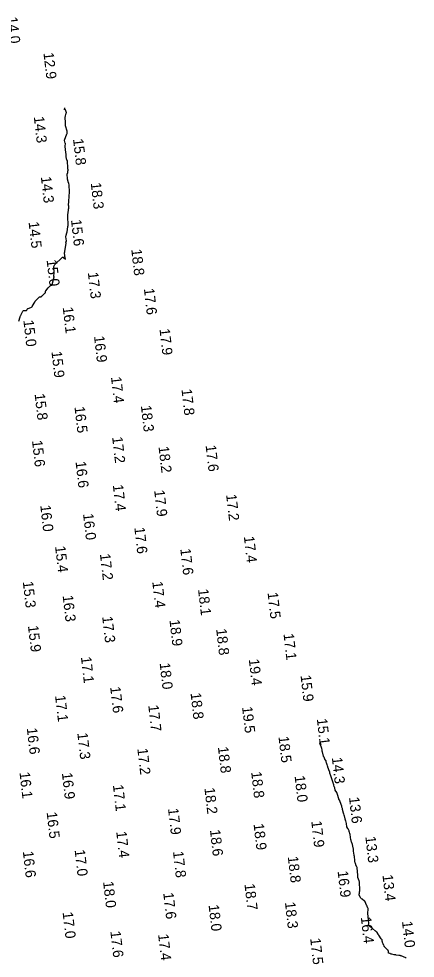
# Model space of a CAD drawing. Extents: x 1023796 to 1112670, y 656573 to 837340.
# Drawn here: x 1110103.2 to 1110294.8, y 680493.4 to 680947.7 of the extents above; entities that cross this region are included whole.
import ezdxf

# ---------------------------------------------------------------- set-up
doc = ezdxf.new("R2010")
doc.units = 0
doc.layers.add('V-CHAN-CONT-15FT', color=7, linetype='Continuous')
doc.layers.add('V-TOPO-SOUN', color=7, linetype='Continuous')

msp = doc.modelspace()

# ---------------------------------------------------------------- linework, layer by layer
at = {"layer": 'V-CHAN-CONT-15FT'}
for points in [[(1110103.16, 680801.53), (1110103.83, 680803.51), (1110103.86, 680803.58), (1110103.89, 680803.65), (1110103.92, 680803.72), (1110103.95, 680803.79), (1110104.09, 680804.06), (1110104.12, 680804.12), (1110104.15, 680804.19), (1110104.19, 680804.26), (1110104.22, 680804.32), (1110105.17, 680806.27), (1110105.27, 680806.43), (1110105.4, 680806.54), (1110105.56, 680806.6), (1110105.75, 680806.62), (1110106.69, 680806.61), (1110106.81, 680806.62), (1110106.91, 680806.66), (1110107, 680806.73), (1110107.07, 680806.82), (1110107.33, 680807.26), (1110107.41, 680807.36), (1110107.49, 680807.45), (1110107.59, 680807.52), (1110107.7, 680807.58), (1110109.09, 680808.13), (1110109.34, 680808.25), (1110109.57, 680808.41), (1110109.76, 680808.61), (1110109.92, 680808.85), (1110110.98, 680810.7), (1110111, 680810.74), (1110111.02, 680810.78), (1110111.03, 680810.81), (1110111.04, 680810.85), (1110111.06, 680811.02), (1110111.07, 680811.06), (1110111.09, 680811.09), (1110111.11, 680811.13), (1110111.13, 680811.16), (1110112.4, 680812.42), (1110112.49, 680812.5), (1110112.58, 680812.59), (1110112.67, 680812.68), (1110112.76, 680812.77), (1110113.18, 680813.18), (1110113.24, 680813.23), (1110113.31, 680813.26), (1110113.38, 680813.29), (1110113.46, 680813.29), (1110113.87, 680813.3), (1110113.91, 680813.3), (1110113.95, 680813.31), (1110113.99, 680813.32), (1110114.03, 680813.34), (1110114.18, 680813.43), (1110114.21, 680813.45), (1110114.25, 680813.48), (1110114.28, 680813.51), (1110114.31, 680813.54), (1110114.46, 680813.73), (1110114.5, 680813.77), (1110114.53, 680813.81), (1110114.57, 680813.84), (1110114.61, 680813.88), (1110116.02, 680815.14), (1110116.08, 680815.21), (1110116.13, 680815.28), (1110116.16, 680815.37), (1110116.17, 680815.46), (1110116.18, 680815.86), (1110116.19, 680815.95), (1110116.22, 680816.04), (1110116.26, 680816.13), (1110116.31, 680816.21), (1110117.44, 680817.57), (1110117.54, 680817.69), (1110117.65, 680817.81), (1110117.77, 680817.93), (1110117.88, 680818.04), (1110118.45, 680818.58), (1110118.53, 680818.64), (1110118.61, 680818.69), (1110118.69, 680818.73), (1110118.78, 680818.77), (1110119.16, 680818.87), (1110119.25, 680818.91), (1110119.31, 680818.96), (1110119.36, 680819.03), (1110119.39, 680819.12), (1110120.23, 680822.91), (1110120.24, 680822.96), (1110120.24, 680823.02), (1110120.23, 680823.07), (1110120.21, 680823.12), (1110120.13, 680823.33), (1110120.11, 680823.38), (1110120.1, 680823.43), (1110120.1, 680823.49), (1110120.11, 680823.54), (1110120.28, 680824.53), (1110120.31, 680824.71), (1110120.32, 680824.89), (1110120.33, 680825.08), (1110120.32, 680825.26), (1110120.15, 680827.45), (1110120.16, 680827.86), (1110120.25, 680828.24), (1110120.43, 680828.59), (1110120.69, 680828.9), (1110124.1, 680832.25), (1110124.26, 680832.37), (1110124.42, 680832.41), (1110124.59, 680832.38), (1110124.76, 680832.27), (1110125.77, 680831.38), (1110125.77, 680831.38), (1110125.78, 680831.38), (1110125.78, 680831.38), (1110125.79, 680831.38), (1110125.8, 680831.4), (1110125.81, 680831.41), (1110125.81, 680831.41), (1110125.82, 680831.42), (1110125.82, 680831.42), (1110125.85, 680831.47), (1110125.85, 680831.48), (1110125.85, 680831.49), (1110125.85, 680831.5), (1110125.85, 680831.51), (1110125.58, 680832.43), (1110125.54, 680832.59), (1110125.5, 680832.75), (1110125.47, 680832.91), (1110125.44, 680833.07), (1110125.25, 680834.45), (1110125.24, 680834.51), (1110125.25, 680834.57), (1110125.27, 680834.63), (1110125.29, 680834.68), (1110125.42, 680834.9), (1110125.44, 680834.96), (1110125.47, 680835.01), (1110125.48, 680835.07), (1110125.5, 680835.13), (1110126.18, 680839.11), (1110126.19, 680839.18), (1110126.18, 680839.24), (1110126.16, 680839.3), (1110126.13, 680839.35), (1110125.99, 680839.58), (1110125.97, 680839.63), (1110125.96, 680839.69), (1110125.97, 680839.74), (1110126, 680839.79), (1110126.24, 680840.08), (1110126.25, 680840.1), (1110126.26, 680840.12), (1110126.26, 680840.14), (1110126.26, 680840.17), (1110126.24, 680840.27), (1110126.24, 680840.29), (1110126.23, 680840.31), (1110126.23, 680840.34), (1110126.23, 680840.36), (1110125.94, 680842.3), (1110125.93, 680842.37), (1110125.93, 680842.44), (1110125.94, 680842.5), (1110125.96, 680842.56), (1110126.05, 680842.82), (1110126.07, 680842.88), (1110126.1, 680842.95), (1110126.12, 680843.01), (1110126.14, 680843.08), (1110126.47, 680844.14), (1110126.48, 680844.19), (1110126.49, 680844.23), (1110126.5, 680844.28), (1110126.5, 680844.33), (1110126.52, 680844.52), (1110126.52, 680844.57), (1110126.53, 680844.62), (1110126.53, 680844.66), (1110126.54, 680844.71), (1110126.95, 680847.13), (1110126.98, 680847.25), (1110126.99, 680847.38), (1110127.01, 680847.51), (1110127.03, 680847.63), (1110127.13, 680848.37), (1110127.13, 680848.38), (1110127.13, 680848.4), (1110127.13, 680848.41), (1110127.13, 680848.42), (1110127.13, 680848.47), (1110127.14, 680848.48), (1110127.14, 680848.49), (1110127.14, 680848.51), (1110127.13, 680848.52), (1110126.9, 680851.42), (1110126.89, 680851.57), (1110126.89, 680851.71), (1110126.89, 680851.85), (1110126.89, 680852), (1110126.91, 680852.85), (1110126.91, 680852.87), (1110126.91, 680852.88), (1110126.91, 680852.92), (1110126.91, 680852.93), (1110126.91, 680852.93), (1110126.91, 680852.94), (1110126.91, 680852.95), (1110127.25, 680855.14), (1110127.28, 680855.34), (1110127.3, 680855.55), (1110127.31, 680855.76), (1110127.32, 680855.97), (1110127.34, 680857.17), (1110127.34, 680857.19), (1110127.34, 680857.22), (1110127.33, 680857.24), (1110127.32, 680857.27), (1110127.28, 680857.36), (1110127.27, 680857.38), (1110127.26, 680857.4), (1110127.26, 680857.43), (1110127.26, 680857.45), (1110127.27, 680857.61), (1110127.27, 680857.65), (1110127.27, 680857.68), (1110127.28, 680857.72), (1110127.28, 680857.75), (1110127.42, 680859.13), (1110127.42, 680859.16), (1110127.42, 680859.2), (1110127.42, 680859.23), (1110127.42, 680859.26), (1110127.4, 680859.4), (1110127.4, 680859.43), (1110127.4, 680859.47), (1110127.4, 680859.5), (1110127.4, 680859.53), (1110127.8, 680864.02), (1110127.8, 680864.06), (1110127.8, 680864.07), (1110127.8, 680864.08), (1110127.49, 680867.16), (1110127.49, 680867.18), (1110127.49, 680867.21), (1110127.49, 680867.23), (1110127.49, 680867.26), (1110127.49, 680867.35), (1110127.49, 680867.38), (1110127.49, 680867.4), (1110127.49, 680867.43), (1110127.48, 680867.45), (1110127.39, 680868), (1110127.38, 680868.1), (1110127.36, 680868.2), (1110127.33, 680868.3), (1110127.31, 680868.4), (1110126.83, 680870.07), (1110126.82, 680870.1), (1110126.81, 680870.14), (1110126.8, 680870.17), (1110126.8, 680870.21), (1110126.77, 680870.35), (1110126.76, 680870.38), (1110126.75, 680870.42), (1110126.75, 680870.45), (1110126.75, 680870.49), (1110126.65, 680872.44), (1110126.65, 680872.55), (1110126.66, 680872.65), (1110126.67, 680872.76), (1110126.7, 680872.87), (1110126.84, 680873.29), (1110126.87, 680873.39), (1110126.89, 680873.5), (1110126.91, 680873.61), (1110126.93, 680873.71), (1110126.99, 680874.17), (1110127, 680874.29), (1110127.01, 680874.4), (1110127.01, 680874.51), (1110127, 680874.63), (1110126.97, 680875.2), (1110126.96, 680875.33), (1110126.96, 680875.46), (1110126.95, 680875.6), (1110126.94, 680875.73), (1110126.76, 680878.69), (1110126.75, 680878.75), (1110126.74, 680878.81), (1110126.72, 680878.87), (1110126.69, 680878.93), (1110126.57, 680879.16), (1110126.54, 680879.22), (1110126.52, 680879.28), (1110126.49, 680879.34), (1110126.47, 680879.4), (1110126.37, 680879.7), (1110126.35, 680879.77), (1110126.33, 680879.84), (1110126.31, 680879.91), (1110126.3, 680879.99), (1110126.17, 680881.05), (1110126.14, 680881.26), (1110126.12, 680881.46), (1110126.1, 680881.66), (1110126.07, 680881.86), (1110125.91, 680883.28), (1110125.87, 680883.56), (1110125.84, 680883.85), (1110125.82, 680884.14), (1110125.79, 680884.43), (1110125.67, 680885.87), (1110125.66, 680886.01), (1110125.66, 680886.16), (1110125.66, 680886.3), (1110125.68, 680886.44), (1110125.74, 680887.01), (1110125.75, 680887.16), (1110125.74, 680887.3), (1110125.72, 680887.44), (1110125.69, 680887.57), (1110125.33, 680888.78), (1110125.32, 680888.81), (1110125.32, 680888.83), (1110125.31, 680888.85), (1110125.31, 680888.88), (1110125.3, 680888.98), (1110125.29, 680889), (1110125.3, 680889.02), (1110125.3, 680889.05), (1110125.31, 680889.07), (1110126.51, 680892.12), (1110126.55, 680892.22), (1110126.57, 680892.32), (1110126.59, 680892.43), (1110126.59, 680892.54), (1110126.6, 680893.15), (1110126.59, 680893.17), (1110126.59, 680893.18), (1110126.59, 680893.2), (1110126.58, 680893.22), (1110126.56, 680893.28), (1110126.55, 680893.3), (1110126.55, 680893.31), (1110126.54, 680893.33), (1110126.54, 680893.35), (1110125.86, 680896), (1110125.83, 680896.13), (1110125.82, 680896.26), (1110125.81, 680896.4), (1110125.81, 680896.54), (1110125.84, 680897.08), (1110125.85, 680897.22), (1110125.85, 680897.36), (1110125.84, 680897.5), (1110125.83, 680897.63), (1110125.67, 680899.72), (1110125.66, 680900), (1110125.68, 680900.27), (1110125.72, 680900.54), (1110125.79, 680900.81), (1110126.18, 680902.07), (1110126.21, 680902.24), (1110126.22, 680902.41), (1110126.19, 680902.58), (1110126.14, 680902.75), (1110125.75, 680903.65), (1110125.72, 680903.7), (1110125.69, 680903.73), (1110125.64, 680903.75), (1110125.59, 680903.75), (1110125.34, 680903.74), (1110125.29, 680903.74), (1110125.27, 680903.76), (1110125.26, 680903.79), (1110125.27, 680903.83), (1110125.36, 680904.08), (1110125.36, 680904.1), (1110125.37, 680904.12), (1110125.38, 680904.13), (1110125.39, 680904.15), (1110125.44, 680904.22), (1110125.45, 680904.24), (1110125.46, 680904.26), (1110125.46, 680904.27), (1110125.45, 680904.29), (1110125.42, 680904.36), (1110125.41, 680904.38), (1110125.41, 680904.39), (1110125.4, 680904.41), (1110125.39, 680904.43), (1110125.32, 680904.58)], [(1110290.49, 680493.42), (1110290.47, 680493.44), (1110290.36, 680493.52), (1110290.33, 680493.54), (1110290.31, 680493.56), (1110290.28, 680493.57), (1110290.25, 680493.59), (1110288.01, 680494.5), (1110287.74, 680494.6), (1110287.46, 680494.68), (1110287.18, 680494.75), (1110286.89, 680494.8), (1110285.64, 680494.96), (1110285.4, 680494.99), (1110285.17, 680495.03), (1110284.93, 680495.06), (1110284.7, 680495.1), (1110283.46, 680495.31), (1110283.37, 680495.33), (1110283.29, 680495.35), (1110283.21, 680495.38), (1110283.12, 680495.41), (1110282.8, 680495.56), (1110282.72, 680495.59), (1110282.64, 680495.63), (1110282.56, 680495.65), (1110282.47, 680495.68), (1110282.05, 680495.8), (1110281.96, 680495.83), (1110281.9, 680495.89), (1110281.86, 680495.96), (1110281.84, 680496.06), (1110281.82, 680496.81), (1110281.82, 680496.86), (1110281.81, 680496.91), (1110281.8, 680496.96), (1110281.79, 680497.01), (1110281.73, 680497.2), (1110281.72, 680497.24), (1110281.69, 680497.29), (1110281.67, 680497.33), (1110281.63, 680497.36), (1110280.14, 680498.77), (1110280.04, 680498.88), (1110279.95, 680499), (1110279.87, 680499.12), (1110279.8, 680499.26), (1110279.55, 680499.81), (1110279.49, 680499.95), (1110279.43, 680500.09), (1110279.37, 680500.23), (1110279.31, 680500.37), (1110279.01, 680501.07), (1110278.96, 680501.21), (1110278.92, 680501.34), (1110278.88, 680501.48), (1110278.86, 680501.62), (1110278.76, 680502.36), (1110278.74, 680502.41), (1110278.72, 680502.46), (1110278.69, 680502.5), (1110278.65, 680502.54), (1110278.48, 680502.66), (1110278.44, 680502.7), (1110278.4, 680502.74), (1110278.36, 680502.78), (1110278.33, 680502.82), (1110277.17, 680504.52), (1110277.09, 680504.65), (1110277, 680504.78), (1110276.93, 680504.92), (1110276.85, 680505.05), (1110276.44, 680505.86), (1110276.43, 680505.87), (1110276.42, 680505.88), (1110276.41, 680505.89), (1110276.4, 680505.9), (1110276.35, 680505.92), (1110276.34, 680505.93), (1110276.33, 680505.94), (1110276.32, 680505.95), (1110276.31, 680505.96), (1110275.94, 680506.3), (1110275.87, 680506.36), (1110275.81, 680506.42), (1110275.74, 680506.47), (1110275.67, 680506.53), (1110274.2, 680507.78), (1110274.01, 680507.93), (1110273.82, 680508.08), (1110273.63, 680508.22), (1110273.43, 680508.35), (1110272.35, 680509.05), (1110272.29, 680509.1), (1110272.25, 680509.16), (1110272.23, 680509.23), (1110272.23, 680509.31), (1110272.29, 680509.75), (1110272.3, 680509.78), (1110272.31, 680509.82), (1110272.32, 680509.85), (1110272.34, 680509.88), (1110272.44, 680510.04), (1110272.45, 680510.05), (1110272.45, 680510.06), (1110272.45, 680510.07), (1110272.45, 680510.08), (1110272.44, 680510.12), (1110272.44, 680510.13), (1110272.44, 680510.14), (1110272.44, 680510.15), (1110272.44, 680510.16), (1110271.89, 680515.2), (1110271.89, 680515.23), (1110271.89, 680515.27), (1110271.88, 680515.33), (1110271.88, 680515.35), (1110271.88, 680515.36), (1110271.88, 680515.38), (1110271.88, 680515.39), (1110272.05, 680516.93), (1110272.06, 680517.12), (1110272.04, 680517.32), (1110272, 680517.5), (1110271.93, 680517.69), (1110271.61, 680518.42), (1110271.53, 680518.6), (1110271.46, 680518.78), (1110271.38, 680518.97), (1110271.3, 680519.15), (1110270.62, 680520.75), (1110270.62, 680520.77), (1110270.61, 680520.78), (1110270.61, 680520.79), (1110270.61, 680520.81), (1110270.59, 680520.86), (1110270.59, 680520.88), (1110270.58, 680520.89), (1110270.57, 680520.9), (1110270.56, 680520.91), (1110270.44, 680521.01), (1110270.42, 680521.03), (1110270.39, 680521.05), (1110270.37, 680521.07), (1110270.34, 680521.08), (1110269.09, 680521.96), (1110268.89, 680522.11), (1110268.71, 680522.29), (1110268.55, 680522.49), (1110268.42, 680522.7), (1110267.75, 680523.9), (1110267.71, 680523.98), (1110267.69, 680524.06), (1110267.69, 680524.15), (1110267.7, 680524.24), (1110267.78, 680524.6), (1110267.8, 680524.69), (1110267.82, 680524.78), (1110267.83, 680524.87), (1110267.85, 680524.96), (1110267.94, 680525.71), (1110267.96, 680525.86), (1110267.97, 680526.01), (1110267.97, 680526.17), (1110267.97, 680526.33), (1110267.9, 680530.14), (1110267.9, 680530.16), (1110267.9, 680530.19), (1110267.89, 680530.21), (1110267.89, 680530.23), (1110267.85, 680530.33), (1110267.84, 680530.35), (1110267.83, 680530.38), (1110267.83, 680530.4), (1110267.82, 680530.43), (1110267.75, 680530.66), (1110267.74, 680530.7), (1110267.72, 680530.75), (1110267.71, 680530.79), (1110267.69, 680530.84), (1110267.1, 680532.45), (1110267.07, 680532.56), (1110267.05, 680532.67), (1110267.04, 680532.79), (1110267.04, 680532.91), (1110267.09, 680533.39), (1110267.1, 680533.51), (1110267.11, 680533.62), (1110267.1, 680533.74), (1110267.09, 680533.86), (1110266.94, 680535), (1110266.92, 680535.21), (1110266.89, 680535.42), (1110266.87, 680535.63), (1110266.86, 680535.84), (1110266.79, 680536.69), (1110266.76, 680536.9), (1110266.72, 680537.11), (1110266.67, 680537.31), (1110266.59, 680537.51), (1110266.17, 680538.56), (1110266.12, 680538.7), (1110266.06, 680538.85), (1110266.01, 680538.99), (1110265.96, 680539.14), (1110265.71, 680539.84), (1110265.68, 680539.92), (1110265.66, 680540.01), (1110265.64, 680540.09), (1110265.63, 680540.17), (1110265.57, 680540.51), (1110265.56, 680540.6), (1110265.55, 680540.68), (1110265.54, 680540.77), (1110265.54, 680540.85), (1110265.51, 680542.46), (1110265.5, 680542.52), (1110265.49, 680542.59), (1110265.48, 680542.66), (1110265.46, 680542.72), (1110265.37, 680542.98), (1110265.35, 680543.05), (1110265.33, 680543.12), (1110265.32, 680543.18), (1110265.31, 680543.25), (1110265.05, 680545.19), (1110265.01, 680545.44), (1110264.97, 680545.69), (1110264.93, 680545.95), (1110264.89, 680546.2), (1110264.63, 680547.59), (1110264.62, 680547.65), (1110264.61, 680547.71), (1110264.6, 680547.77), (1110264.59, 680547.83), (1110264.54, 680548.15), (1110264.53, 680548.17), (1110264.53, 680548.19), (1110264.54, 680548.21), (1110264.54, 680548.24), (1110264.55, 680548.32), (1110264.56, 680548.35), (1110264.56, 680548.37), (1110264.55, 680548.39), (1110264.55, 680548.41), (1110264.01, 680549.76), (1110263.92, 680549.99), (1110263.85, 680550.23), (1110263.79, 680550.47), (1110263.74, 680550.71), (1110263.32, 680553.27), (1110263.29, 680553.4), (1110263.26, 680553.53), (1110263.23, 680553.66), (1110263.2, 680553.79), (1110263, 680554.44), (1110262.98, 680554.49), (1110262.97, 680554.55), (1110262.95, 680554.6), (1110262.94, 680554.66), (1110262.89, 680554.87), (1110262.88, 680554.93), (1110262.86, 680554.98), (1110262.84, 680555.04), (1110262.82, 680555.09), (1110262.52, 680555.71), (1110262.46, 680555.83), (1110262.4, 680555.95), (1110262.34, 680556.06), (1110262.27, 680556.18), (1110261.82, 680556.96), (1110261.76, 680557.08), (1110261.71, 680557.21), (1110261.68, 680557.35), (1110261.67, 680557.49), (1110261.64, 680558.05), (1110261.63, 680558.2), (1110261.61, 680558.33), (1110261.59, 680558.47), (1110261.55, 680558.61), (1110261.2, 680559.8), (1110261.13, 680560.05), (1110261.06, 680560.29), (1110260.99, 680560.54), (1110260.93, 680560.78), (1110260.54, 680562.25), (1110260.51, 680562.35), (1110260.48, 680562.46), (1110260.46, 680562.56), (1110260.43, 680562.66), (1110260.26, 680563.21), (1110260.25, 680563.24), (1110260.24, 680563.26), (1110260.23, 680563.29), (1110260.22, 680563.31), (1110260.18, 680563.41), (1110260.16, 680563.43), (1110260.16, 680563.46), (1110260.15, 680563.48), (1110260.14, 680563.51), (1110259.72, 680565.36), (1110259.69, 680565.48), (1110259.66, 680565.59), (1110259.63, 680565.71), (1110259.6, 680565.82), (1110259.41, 680566.43), (1110259.4, 680566.47), (1110259.39, 680566.52), (1110259.38, 680566.56), (1110259.38, 680566.6), (1110259.37, 680566.77), (1110259.36, 680566.81), (1110259.35, 680566.86), (1110259.34, 680566.9), (1110259.33, 680566.94), (1110258.57, 680569.05), (1110258.51, 680569.22), (1110258.44, 680569.38), (1110258.37, 680569.54), (1110258.29, 680569.7), (1110257.96, 680570.33), (1110257.89, 680570.5), (1110257.82, 680570.66), (1110257.77, 680570.83), (1110257.72, 680571), (1110257.46, 680572.11), (1110257.45, 680572.16), (1110257.44, 680572.2), (1110257.42, 680572.24), (1110257.4, 680572.28), (1110257.33, 680572.43), (1110257.31, 680572.47), (1110257.29, 680572.51), (1110257.28, 680572.55), (1110257.26, 680572.59), (1110257.06, 680573.14), (1110257.02, 680573.24), (1110256.97, 680573.35), (1110256.92, 680573.44), (1110256.86, 680573.54), (1110256.17, 680574.61), (1110256.12, 680574.7), (1110256.08, 680574.79), (1110256.05, 680574.88), (1110256.04, 680574.98), (1110255.99, 680575.4), (1110255.98, 680575.49), (1110255.96, 680575.58), (1110255.93, 680575.66), (1110255.9, 680575.75), (1110255.75, 680576.08), (1110255.71, 680576.16), (1110255.68, 680576.25), (1110255.66, 680576.33), (1110255.64, 680576.42), (1110255.49, 680577.09), (1110255.46, 680577.22), (1110255.43, 680577.36), (1110255.39, 680577.5), (1110255.34, 680577.64), (1110255.08, 680578.44), (1110255.02, 680578.61), (1110254.96, 680578.79), (1110254.9, 680578.97), (1110254.85, 680579.15), (1110254.02, 680581.64), (1110254.01, 680581.65), (1110254.01, 680581.67), (1110254, 680581.68), (1110253.59, 680582.96), (1110253.57, 680583.02), (1110253.56, 680583.08), (1110253.55, 680583.14), (1110253.54, 680583.2), (1110253.51, 680583.45), (1110253.5, 680583.51), (1110253.49, 680583.57), (1110253.48, 680583.63), (1110253.45, 680583.69), (1110252.62, 680585.82), (1110252.56, 680585.97), (1110252.5, 680586.13), (1110252.45, 680586.28), (1110252.39, 680586.44), (1110252.19, 680587.06), (1110252.14, 680587.22), (1110252.09, 680587.38), (1110252.04, 680587.53), (1110252, 680587.69), (1110251.78, 680588.52), (1110251.74, 680588.67), (1110251.68, 680588.82), (1110251.62, 680588.96), (1110251.54, 680589.1), (1110251.18, 680589.73), (1110251.13, 680589.83), (1110251.08, 680589.92), (1110251.03, 680590.02), (1110250.99, 680590.11), (1110250.76, 680590.62), (1110250.75, 680590.66), (1110250.72, 680590.7), (1110250.7, 680590.74), (1110250.68, 680590.78), (1110250.58, 680590.94), (1110250.56, 680590.98), (1110250.54, 680591.02), (1110250.52, 680591.06), (1110250.51, 680591.1), (1110249.93, 680593.26), (1110249.91, 680593.33), (1110249.9, 680593.4), (1110249.89, 680593.47), (1110249.88, 680593.54), (1110249.85, 680593.81), (1110249.85, 680593.88), (1110249.84, 680593.95), (1110249.82, 680594.02), (1110249.81, 680594.09), (1110249.59, 680594.93), (1110249.55, 680595.1), (1110249.51, 680595.26), (1110249.46, 680595.42), (1110249.4, 680595.58), (1110248.77, 680597.39), (1110248.77, 680597.39), (1110248.76, 680597.39), (1110248.76, 680597.4), (1110248.75, 680597.4), (1110248.75, 680597.4), (1110248.75, 680597.41), (1110248.75, 680597.41), (1110248.75, 680597.47), (1110248.75, 680597.47), (1110248.75, 680597.48), (1110248.75, 680597.47), (1110248.76, 680597.47), (1110248.97, 680597.06), (1110249, 680597.01), (1110249.02, 680597), (1110249.01, 680597.02), (1110248.99, 680597.07), (1110248.82, 680597.54), (1110248.79, 680597.62), (1110248.79, 680597.65), (1110248.8, 680597.62), (1110248.83, 680597.54), (1110249.14, 680596.81)]]:
    msp.add_lwpolyline(points, dxfattribs=at)

# ---------------------------------------------------------------- texts
at = {"layer": 'V-TOPO-SOUN'}
for s, p in [('14.0 ', (1110097.57, 680948.43)), ('12.9 ', (1110115.11, 680931.2)), ('14.3 ', (1110110.45, 680900.3)), ('15.8 ', (1110129.41, 680889.53)), ('14.3 ', (1110113.86, 680871.26)), ('18.3 ', (1110137.97, 680868.31)), ('14.5 ', (1110107.92, 680849.39)), ('15.6 ', (1110128.42, 680850.45)), ('18.8 ', (1110157.56, 680836.16)), ('15.0 ', (1110116.63, 680831.04)), ('17.3 ', (1110136.56, 680825)), ('17.6 ', (1110163.65, 680817.21)), ('16.1 ', (1110124.43, 680808.14)), ('15.0 ', (1110105.41, 680801.84)), ('17.9 ', (1110171.18, 680797.7)), ('16.9 ', (1110139.55, 680794.19)), ('15.9 ', (1110118.98, 680786.78)), ('17.4 ', (1110147.75, 680774.44)), ('15.8 ', (1110110.84, 680766.27)), ('17.8 ', (1110181.81, 680768.54)), ('16.5 ', (1110130.1, 680760.05)), ('18.3 ', (1110162.19, 680760.6)), ('15.6 ', (1110109.59, 680743.66)), ('17.2 ', (1110148.31, 680745.41)), ('18.2 ', (1110170.72, 680740.81)), ('17.6 ', (1110193.48, 680741.39)), ('16.6 ', (1110130.62, 680733.52)), ('17.4 ', (1110148.64, 680722.28)), ('17.9 ', (1110168.62, 680719.65)), ('17.2 ', (1110203.39, 680717.62)), ('16.0 ', (1110113.58, 680712.37)), ('16.0 ', (1110134.25, 680708.3)), ('17.6 ', (1110159.03, 680701.66)), ('17.4 ', (1110211.96, 680697.34)), ('15.4 ', (1110120.72, 680692.59)), ('17.2 ', (1110142.4, 680688.88)), ('17.6 ', (1110181.24, 680691.36)), ('15.3 ', (1110105.13, 680675.49)), ('17.4 ', (1110167.7, 680675.46)), ('18.1 ', (1110189.82, 680671.82)), ('17.5 ', (1110223.41, 680670.22)), ('16.3 ', (1110124.39, 680668.77)), ('17.3 ', (1110143.49, 680658.63)), ('18.9 ', (1110176, 680656.99)), ('15.9 ', (1110107.63, 680654.13)), ('18.8 ', (1110198.57, 680652.59)), ('17.1 ', (1110231.12, 680650.27)), ('17.1 ', (1110133.22, 680639.05)), ('18.0 ', (1110171.26, 680636.09)), ('19.4 ', (1110214.35, 680637.96)), ('15.9 ', (1110239.35, 680630.18)), ('17.6 ', (1110147.35, 680624.6)), ('17.1 ', (1110120.72, 680620.38)), ('18.8 ', (1110186.2, 680621.62)), ('17.7 ', (1110165.76, 680615.72)), ('19.5 ', (1110211.1, 680614.94)), ('15.1 ', (1110247.23, 680609.16)), ('16.6 ', (1110107.06, 680604.65)), ('17.3 ', (1110131.48, 680602.26)), ('18.5 ', (1110228.69, 680600.6)), ('17.2 ', (1110160.48, 680594.78)), ('18.8 ', (1110199.42, 680595.54)), ('14.3 ', (1110254.48, 680590.45)), ('16.1 ', (1110103.53, 680583.3)), ('16.9 ', (1110124.03, 680582.97)), ('18.8 ', (1110215.5, 680583.5)), ('18.0 ', (1110236.48, 680581.57)), ('17.1 ', (1110148.67, 680577.17)), ('18.2 ', (1110192.9, 680575.72)), ('13.6 ', (1110262.77, 680571.22)), ('17.9 ', (1110175.31, 680565.78)), ('16.5 ', (1110116.65, 680563.95)), ('18.9 ', (1110216.65, 680558.37)), ('17.9 ', (1110244.54, 680559.68)), ('17.4 ', (1110150.28, 680554.63)), ('18.6 ', (1110195.58, 680555.44)), ('13.3 ', (1110270.68, 680552.2)), ('16.6 ', (1110105.16, 680545.04)), ('17.0 ', (1110130.18, 680545.77)), ('17.8 ', (1110177.71, 680545.01)), ('18.8 ', (1110233.18, 680542.55)), ('16.9 ', (1110257.27, 680535.5)), ('18.0 ', (1110143.93, 680530.42)), ('18.7 ', (1110212.25, 680529.3)), ('13.4 ', (1110278.95, 680533.66)), ('17.6 ', (1110173, 680524.99)), ('18.3 ', (1110231.81, 680520.44)), ('17.0 ', (1110124.37, 680515.62)), ('18.0 ', (1110194.91, 680519.16)), ('16.4 ', (1110268.49, 680513.26)), ('14.0 ', (1110288.38, 680511.19)), ('17.6 ', (1110147.45, 680506.39)), ('17.4 ', (1110170.52, 680504.96)), ('17.5 ', (1110244.01, 680503))]:
    msp.add_text(s, height=5, rotation=276.5594, dxfattribs=at).set_placement(p)

doc.saveas('drawing.dxf')
